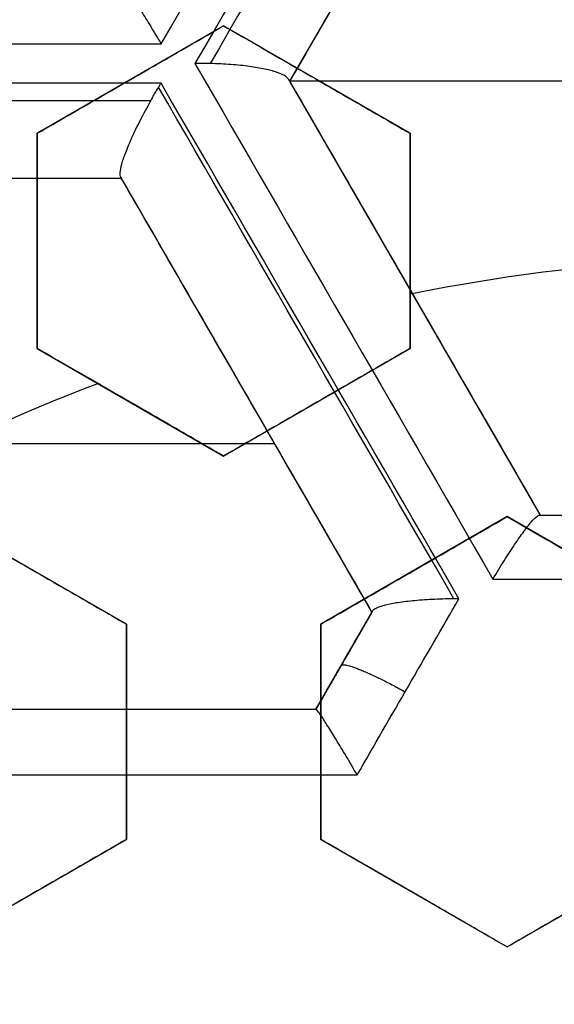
# Model space of a CAD drawing. Header units: centimetres. Extents: x -10 to 8.9, y -34.1 to -8.
# Tile 373 of 656: x -6.6493 to -6.5804, y -33.0504 to -32.9236. Entities that reach past the tile are written whole.
import ezdxf

# ---------------------------------------------------------------- set-up
doc = ezdxf.new("R2010")
doc.units = ezdxf.units.CM
doc.layers.add('Default', color=7, linetype='Continuous', true_color=0x000000)

msp = doc.modelspace()

# ---------------------------------------------------------------- linework, layer by layer
at = {"layer": 'Default'}
for p, q in [((-6.582249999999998, -32.87570680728, -1.182326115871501), (-6.614499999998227, -32.93156544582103, -1.182326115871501)), ((-6.623000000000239, -32.92440776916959, 0.24737258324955), (-6.647, -32.93826417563, 0.24737258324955)), ((-6.599000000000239, -32.93826417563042, 0.24967041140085), (-6.623000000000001, -32.92440776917, 0.24967041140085)), ((-6.63500000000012, -32.93133597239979, 0.2208840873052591), (-6.63500000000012, -32.93133597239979, 0.2740929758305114)), ((-6.611000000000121, -32.93133597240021, 0.2231336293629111), (-6.611000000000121, -32.93133597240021, 0.2763425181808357)), ((-6.485500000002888, -32.931565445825, -1.065), (-6.614499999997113, -32.931565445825, -1.065)), ((-6.6145, -32.93156544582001, -1.1900721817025), (-6.582249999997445, -32.98742408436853, -1.1900721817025)), ((-6.647, -32.93826417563, 0.25319198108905), (-6.647, -32.96597698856, 0.25319198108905)), ((-6.599, -32.96597698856, 0.25803060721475), (-6.599, -32.93826417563, 0.25803060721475)), ((-6.636150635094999, -32.94406544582, -1.182769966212), (-6.700650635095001, -32.94406544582, -1.182769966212)), ((-6.603900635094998, -32.99992408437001, -1.190218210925), (-6.636150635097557, -32.94406544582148, -1.190218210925)), ((-6.647, -32.95212058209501, 0.226604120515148), (-6.647, -32.95212058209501, 0.2798130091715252)), ((-6.599, -32.95212058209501, 0.2314310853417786), (-6.599, -32.95212058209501, 0.2846399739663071)), ((-6.598451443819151, -32.95936236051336, -1.309015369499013), (-6.598451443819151, -32.95936236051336, -1.065)), ((-6.646999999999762, -32.96597698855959, 0.26176733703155), (-6.623, -32.97983339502, 0.26176733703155)), ((-6.622999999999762, -32.97983339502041, 0.2643081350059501), (-6.598999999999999, -32.96597698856, 0.2643081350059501)), ((-6.620069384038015, -32.97191898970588, -1.309322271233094), (-6.620069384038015, -32.97191898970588, -1.065)), ((-6.634999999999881, -32.97290519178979, 0.2352211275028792), (-6.634999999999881, -32.97290519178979, 0.2884300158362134)), ((-6.610999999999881, -32.97290519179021, 0.2378391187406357), (-6.610999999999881, -32.97290519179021, 0.2910480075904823)), ((-6.616417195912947, -32.978244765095, -1.065), (-6.720384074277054, -32.978244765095, -1.065)), ((-6.635500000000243, -33.00148403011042, 0.26732128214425), (-6.659500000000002, -32.98762762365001, 0.26732128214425)), ((-6.586500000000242, -32.98762762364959, 0.2730369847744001), (-6.610500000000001, -33.00148403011, 0.2730369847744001)), ((-6.562500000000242, -33.00148403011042, 0.27456905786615), (-6.586500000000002, -32.98762762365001, 0.27456905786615)), ((-6.582250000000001, -32.98742408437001, -1.191101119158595), (-6.517749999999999, -32.98742408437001, -1.191101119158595)), ((-6.647500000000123, -32.99455582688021, 0.2407668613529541), (-6.647500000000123, -32.99455582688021, 0.2939757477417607)), ((-6.598500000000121, -32.99455582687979, 0.2465803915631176), (-6.598500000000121, -32.99455582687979, 0.2997892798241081)), ((-6.611117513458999, -33.01242408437, -1.191976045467), (-6.603900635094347, -32.99992408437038, -1.191976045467)), ((-6.6355, -33.02919684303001, 0.2760389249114), (-6.6355, -33.00148403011, 0.2760389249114)), ((-6.610500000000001, -33.00148403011, 0.2793142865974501), (-6.610500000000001, -33.02919684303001, 0.2793142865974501)), ((-6.607466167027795, -33.00609976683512, -1.31808170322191), (-6.607466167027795, -33.00609976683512, -1.065)), ((-6.72568375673, -33.01242408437, -1.1921608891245), (-6.611117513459, -33.01242408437, -1.1921608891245)), ((-6.6355, -33.01534043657, 0.2494629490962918), (-6.6355, -33.01534043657, 0.302671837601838)), ((-6.610500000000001, -33.01534043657, 0.2527261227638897), (-6.610500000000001, -33.01534043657, 0.3059350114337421)), ((-6.659499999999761, -33.04305324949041, 0.28072771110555), (-6.635500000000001, -33.02919684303, 0.28072771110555)), ((-6.610499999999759, -33.02919684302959, 0.2877418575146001), (-6.5865, -33.04305324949, 0.2877418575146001)), ((-6.58649999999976, -33.04305324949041, 0.28950257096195), (-6.562500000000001, -33.02919684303, 0.28950257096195)), ((-6.647499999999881, -33.03612504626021, 0.2542094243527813), (-6.647499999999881, -33.03612504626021, 0.3074183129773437)), ((-6.59849999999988, -33.03612504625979, 0.2612335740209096), (-6.59849999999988, -33.03612504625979, 0.3144424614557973))]:
    msp.add_line(p, q, dxfattribs=at)
for centre, radius, start, end in [((-6.550000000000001, -33.20500000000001, -0.5848749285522), 0.7584500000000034, 266.2822684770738, 72.04110918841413), ((-6.550000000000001, -33.20500000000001, -1.24), 0.6400000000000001, 0, 180), ((-6.549999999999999, -33.20500000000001, 0.2), 0.6367740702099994, 0, 180), ((-6.550000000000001, -33.20500000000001, 0.1625), 0.6231698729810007, 0, 180), ((-6.550000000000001, -33.20500000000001, 0.17875), 0.6074999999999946, 0, 180), ((-6.550000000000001, -33.20500000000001, -1.230490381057), 0.6074999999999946, 0, 180), ((-6.550000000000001, -33.20500000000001, 0.45), 0.6000000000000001, 90, 270), ((-6.550000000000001, -33.20500000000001, 0.195), 0.55, 0, 180), ((-6.550000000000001, -33.20500000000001, 0.1782088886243), 0.55, 0, 180)]:
    msp.add_arc(centre, radius, start, end, dxfattribs=at)
at = {"layer": 'Default', "extrusion": (0, 0, -1)}
for centre, radius, start, end in [((6.550000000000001, -33.20500000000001, -0.2), 0.6367740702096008, 0, 180), ((6.550000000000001, -33.20500000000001, -0.1809807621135), 0.6125, 0, 180), ((6.550000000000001, -33.20500000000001, -0.195), 0.6075000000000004, 0, 180), ((6.550000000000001, -33.20500000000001, -0.1625), 0.6075, 0, 180), ((6.550000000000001, -33.20500000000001, 1.24), 0.6075, 0, 180), ((6.550000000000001, -33.20500000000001, 1.220980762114), 0.6075, 0, 180), ((6.550000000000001, -33.20500000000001, -0.35), 0.6000000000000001, 270, 90), ((6.550000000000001, -33.20500000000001, -0.4), 0.6000000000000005, 270, 90), ((6.550000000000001, -33.20500000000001, -0.18660444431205), 0.5499999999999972, 0, 180), ((6.550000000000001, -33.20500000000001, -0.266443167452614), 0.3075783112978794, 41.17921902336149, 78.82078097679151), ((6.550000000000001, -33.20500000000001, -0.2338592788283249), 0.2509115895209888, 78.73851154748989, 84.5112412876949), ((6.550000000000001, -33.20500000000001, -0.2338592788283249), 0.2509115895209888, 63.88510852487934, 69.17506009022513)]:
    msp.add_arc(centre, radius, start, end, dxfattribs=at)
at = {"layer": 'Default', "extrusion": (0.8660254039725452, -0.4999999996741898, -1.834877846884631e-09)}
msp.add_arc((-32.0313735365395, -0.1449999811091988, 10.72071334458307), 1.181602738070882, 279.7669417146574, 283.5645646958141, dxfattribs=at)
at = {"layer": 'Default', "extrusion": (-0.8660254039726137, 0.4999999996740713, 1.836634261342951e-09)}
msp.add_arc((32.03137353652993, -0.1449999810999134, -10.72575536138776), 1.182484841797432, 256.4457472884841, 260.2404154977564, dxfattribs=at)
at = {"layer": 'Default', "extrusion": (-0.8660253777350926, 0.5000000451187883, 1.074605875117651e-08)}
msp.add_arc((32.03137296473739, -0.1449998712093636, -10.72745935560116), 1.182630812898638, 256.4947564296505, 260.1939787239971, dxfattribs=at)
at = {"layer": 'Default', "extrusion": (-0.8660254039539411, 0.499999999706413, 1.834707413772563e-09)}
msp.add_arc((32.03137353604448, -0.1449999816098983, -10.73745768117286), 1.172630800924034, 256.731716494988, 259.9540501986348, dxfattribs=at)
at = {"layer": 'Default', "extrusion": (-0.8660254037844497, 0.4999999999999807, 0)}
msp.add_arc((32.03137353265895, -0.145, -10.73745768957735), 1.17263080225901, 256.7317164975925, 259.9540501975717, dxfattribs=at)
at = {"layer": 'Default', "extrusion": (0, -1, 0)}
for centre, radius, start, end in [((-6.550000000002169, -0.1450000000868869, 32.92674666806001), 1.167293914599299, 262.2337538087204, 266.0183891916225), ((-6.550000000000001, -0.1449999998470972, 32.98742408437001), 1.171756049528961, 268.4190813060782, 271.5809186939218), ((-6.550000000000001, -0.1449999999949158, 32.99567974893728), 1.181602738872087, 268.1404245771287, 271.8595754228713), ((-6.551882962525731, -0.144947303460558, 33.01242408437), 1.175682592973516, 261.4863953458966, 267.1122279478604), ((-6.549999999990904, -0.1449999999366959, 33.02088983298), 1.185792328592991, 261.12309720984, 267.3023886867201)]:
    msp.add_arc(centre, radius, start, end, dxfattribs=at)
at = {"layer": 'Default', "extrusion": (-0.86602540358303, -0.5000000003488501, 1.966356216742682e-09)}
msp.add_arc((25.48137352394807, -0.145000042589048, 22.20351231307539), 1.197870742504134, 256.6230993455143, 260.3669739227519, dxfattribs=at)
at = {"layer": 'Default', "extrusion": (-0.8660254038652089, -0.4999999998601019, -8.443457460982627e-10)}
msp.add_arc((25.48137353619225, -0.1449999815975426, 22.19410775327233), 1.187888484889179, 256.8940291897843, 260.0843967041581, dxfattribs=at)
at = {"layer": 'Default', "extrusion": (-0.8660254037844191, -0.5000000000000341, 0)}
msp.add_arc((25.48137353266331, -0.145, 22.19410775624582), 1.187888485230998, 256.8940291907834, 259.9229943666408, dxfattribs=at)
at = {"layer": 'Default', "extrusion": (0, 1, 0)}
for centre, radius, start, end in [((6.550000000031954, -0.1450000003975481, -32.93178868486), 1.16848430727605, 273.9775480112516, 277.7582855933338), ((6.549999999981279, -0.1449999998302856, -32.94406544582), 1.158746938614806, 274.2637667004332, 277.4702672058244)]:
    msp.add_arc(centre, radius, start, end, dxfattribs=at)
at = {"layer": 'Default', "extrusion": (0.8660253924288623, 0.5000000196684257, -9.563973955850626e-08)}
msp.add_arc((-25.48137302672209, -0.145002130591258, -22.20910820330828), 1.198176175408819, 279.6457319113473, 283.3583493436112, dxfattribs=at)
at = {"layer": 'Default', "extrusion": (0.8660254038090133, 0.4999999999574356, -6.610999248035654e-11)}
msp.add_arc((-25.48137353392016, -0.1450000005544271, -22.20855432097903), 1.198160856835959, 279.630671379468, 283.3736015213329, dxfattribs=at)
at = {"layer": 'Default', "extrusion": (-3.22347266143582e-07, 0.9999999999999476, 3.312192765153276e-08)}
msp.add_arc((6.550010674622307, -0.1449986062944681, -32.93406331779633), 1.168747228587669, 274.0418733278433, 277.6914964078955, dxfattribs=at)
at = {"layer": 'Default', "extrusion": (0.8660254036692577, 0.5000000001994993, -1.397453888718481e-09)}
msp.add_arc((-25.4813735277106, -0.1450000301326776, -22.21910776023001), 1.188176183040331, 279.9131781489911, 283.0962660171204, dxfattribs=at)
at = {"layer": 'Default', "extrusion": (0.8660254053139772, -0.4999999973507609, -2.484413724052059e-08)}
msp.add_arc((-32.03137356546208, -0.1449997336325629, 10.78964637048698), 1.191759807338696, 276.3368871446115, 277.6058579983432, dxfattribs=at)
at = {"layer": 'Default', "extrusion": (0.8661391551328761, -0.4998029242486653, 2.929488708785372e-05)}
msp.add_arc((-32.04867094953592, -0.1455647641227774, 10.77352309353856), 1.183567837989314, 277.3329119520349, 278.0462745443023, dxfattribs=at)
at = {"layer": 'Default'}
for points, degree in [([(-5.802878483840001, -33.37034595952, -0.8200002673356), (-5.797609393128, -33.35006248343, -0.8200002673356), (-5.788748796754, -33.30907971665, -0.8199998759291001), (-5.780540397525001, -33.24636207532, -0.8200000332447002), (-5.777589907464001, -33.18277300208, -0.8199999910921), (-5.779858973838, -33.11864828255, -0.8200000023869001), (-5.787447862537, -33.05453951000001, -0.8199999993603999), (-5.800266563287, -32.99143194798, -0.8200000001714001), (-5.818203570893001, -32.92965347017, -0.8199999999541), (-5.841192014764, -32.86947862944, -0.8200000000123), (-5.869027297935, -32.81144395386, -0.8199999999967), (-5.901595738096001, -32.75581332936, -0.8200000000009), (-5.938499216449, -32.70322512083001, -0.8199999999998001), (-5.979707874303, -32.65370809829, -0.8200000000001), (-6.025110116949, -32.60746038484, -0.82), (-6.074537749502, -32.56462435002, -0.82), (-6.127655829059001, -32.5257214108, -0.82), (-6.183698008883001, -32.49134705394, -0.82), (-6.242318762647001, -32.46168134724, -0.82), (-6.303203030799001, -32.43688780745, -0.82), (-6.365872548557, -32.41716482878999, -0.82), (-6.429851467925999, -32.40263767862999, -0.82), (-6.495110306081, -32.39332528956, -0.82), (-6.561443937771, -32.38940486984, -0.82), (-6.628260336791, -32.39089598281, -0.82), (-6.672731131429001, -32.39550066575, -0.82), (-6.694977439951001, -32.39873070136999, -0.82)], 3), ([(-7.269642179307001, -32.81358746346, -0.82), (-7.279487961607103, -32.83327103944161, -0.8199999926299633), (-7.297511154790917, -32.87327300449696, -0.819999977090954), (-7.319640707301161, -32.93527934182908, -0.8199999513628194), (-7.336712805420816, -32.99891850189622, -0.8199999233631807), (-7.348607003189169, -33.06377393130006, -0.8199998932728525), (-7.355221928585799, -33.12938643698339, -0.8199998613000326), (-7.356527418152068, -33.19493271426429, -0.819999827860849), (-7.352600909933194, -33.2597045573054, -0.8199997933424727), (-7.343474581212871, -33.32349793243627, -0.819999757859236), (-7.329190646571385, -33.38652092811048, -0.8199997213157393), (-7.309617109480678, -33.44876686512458, -0.8199996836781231), (-7.284964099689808, -33.50924977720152, -0.8199996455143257), (-7.255558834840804, -33.56725719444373, -0.8199996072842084), (-7.221786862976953, -33.62225640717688, -0.819999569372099), (-7.183730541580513, -33.67428672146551, -0.8199995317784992), (-7.141344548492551, -33.7232884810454, -0.8199994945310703), (-7.09557043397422, -33.76828168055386, -0.8199994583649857), (-7.046466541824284, -33.80917938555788, -0.8199994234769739), (-6.994690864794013, -33.84552716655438, -0.8199993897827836), (-6.940255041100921, -33.87747145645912, -0.8199993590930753), (-6.883228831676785, -33.90493912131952, -0.8199993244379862), (-6.824213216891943, -33.9276263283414, -0.8199993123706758), (-6.76349442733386, -33.94542969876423, -0.8199992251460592), (-6.701581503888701, -33.95819754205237, -0.8199994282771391), (-6.659745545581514, -33.96331301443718, -0.819998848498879), (-6.638679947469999, -33.96504137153, -0.8199988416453)], 3), ([(-6.582250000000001, -32.87570680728, -1.065), (-6.598375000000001, -32.90363612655, -1.065), (-6.6145, -32.93156544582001, -1.065)], 2), ([(-6.636121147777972, -32.91906544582, -1.299644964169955), (-6.636075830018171, -32.91906544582, -1.300313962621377), (-6.635904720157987, -32.91920286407, -1.301677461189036), (-6.635398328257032, -32.91984715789, -1.303702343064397), (-6.63463585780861, -32.92094993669, -1.305628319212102), (-6.633623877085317, -32.92251331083, -1.307340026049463), (-6.632410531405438, -32.92447077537, -1.308688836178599), (-6.631514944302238, -32.92596405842, -1.30927353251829), (-6.631052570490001, -32.92674666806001, -1.309476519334)], 3), ([(-6.647, -32.93826417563, 0.2218795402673), (-6.644329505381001, -32.93672236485, 0.2216843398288), (-6.638991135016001, -32.93364025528, 0.2212586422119), (-6.630993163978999, -32.92902262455, 0.220516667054), (-6.625663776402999, -32.9259457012, 0.21995435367), (-6.622999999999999, -32.92440776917, 0.2196567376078)], 3), ([(-6.647, -32.93826417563, 0.2750884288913), (-6.644328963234, -32.93672205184, 0.2748931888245), (-6.638989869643, -32.93363952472, 0.2744674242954), (-6.630991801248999, -32.92902183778, 0.273725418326), (-6.625663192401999, -32.92594536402, 0.2731631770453), (-6.622999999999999, -32.92440776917, 0.2728656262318)], 3), ([(-6.622999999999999, -32.92440776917, 0.2728656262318), (-6.622999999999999, -32.92440776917, 0.2462611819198), (-6.622999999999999, -32.92440776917, 0.2196567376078)], 2), ([(-6.622999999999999, -32.92440776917, 0.2196567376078), (-6.620230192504, -32.92600691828, 0.2204738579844), (-6.614759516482, -32.92916541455, 0.2220681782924), (-6.606778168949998, -32.93377344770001, 0.2243354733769), (-6.601571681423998, -32.93677941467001, 0.2257745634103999), (-6.598999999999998, -32.93826417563, 0.2264751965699)], 3), ([(-6.622999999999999, -32.92440776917, 0.2728656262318), (-6.620226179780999, -32.92600923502, 0.2736839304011), (-6.614750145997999, -32.9291708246, 0.275279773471), (-6.606769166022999, -32.93377864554, 0.2775468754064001), (-6.601567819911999, -32.93678164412, 0.278984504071), (-6.598999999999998, -32.93826417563, 0.2796840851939)], 3), ([(-6.624727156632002, -32.92927938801, -1.3103525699), (-6.624943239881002, -32.92927436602, -1.310370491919), (-6.625377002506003, -32.92926678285, -1.310395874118), (-6.626031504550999, -32.92926285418, -1.3104022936), (-6.626467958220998, -32.92926523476, -1.310385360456), (-6.626686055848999, -32.92926767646, -1.310371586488)], 3), ([(-6.614652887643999, -32.93130063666, -1.301946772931), (-6.614743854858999, -32.93114307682, -1.302612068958), (-6.615091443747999, -32.93082850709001, -1.303938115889), (-6.616104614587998, -32.9303826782, -1.30581037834), (-6.617615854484, -32.9299769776, -1.307505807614), (-6.619609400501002, -32.92963608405, -1.308919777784), (-6.622005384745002, -32.92938874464, -1.309931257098), (-6.623798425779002, -32.92930097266, -1.310275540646), (-6.624727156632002, -32.92927938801, -1.3103525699)], 3), ([(-6.6145, -32.93156544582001, -1.299652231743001), (-6.6145, -32.93156544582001, -1.299915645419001), (-6.614511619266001, -32.93154532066, -1.300436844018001), (-6.614563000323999, -32.93145632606, -1.301203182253), (-6.614619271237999, -32.93135886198, -1.30170091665), (-6.614652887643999, -32.93130063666, -1.301946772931)], 3), ([(-6.632379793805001, -32.93406541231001, -1.310840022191), (-6.632271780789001, -32.93387248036, -1.310847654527), (-6.632053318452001, -32.93348625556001, -1.310851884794), (-6.631718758, -32.93290673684, -1.310824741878), (-6.631492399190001, -32.93252250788, -1.310784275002), (-6.631378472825, -32.93233107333, -1.310758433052)], 3), ([(-6.631378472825, -32.93233107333, -1.310758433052), (-6.631342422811, -32.9322704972, -1.310750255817), (-6.631270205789, -32.93214953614, -1.310732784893), (-6.631161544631, -32.93196869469, -1.310703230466), (-6.631088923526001, -32.93184860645, -1.310681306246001), (-6.631052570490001, -32.93178868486, -1.310669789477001)], 3), ([(-6.6145, -32.93156544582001, -1.065), (-6.598375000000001, -32.959494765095, -1.065), (-6.582250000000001, -32.98742408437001, -1.065)], 2), ([(-6.6145, -32.93156544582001, -1.299652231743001), (-6.6145, -32.93156544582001, -1.182326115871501), (-6.6145, -32.93156544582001, -1.065)], 2), ([(-6.636238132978, -32.94391389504, -1.30227259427), (-6.636310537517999, -32.9437884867, -1.302981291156), (-6.636363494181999, -32.94337971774, -1.304388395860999), (-6.636157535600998, -32.94231822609, -1.306348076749), (-6.635655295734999, -32.94080840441, -1.308102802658), (-6.634846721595, -32.93887329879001, -1.309537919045), (-6.633753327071, -32.93659768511, -1.310521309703), (-6.632859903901, -32.93492298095, -1.310806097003), (-6.632379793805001, -32.93406541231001, -1.310840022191)], 3), ([(-6.647, -32.93826417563, 0.2750884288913), (-6.647, -32.93826417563, 0.2484839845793), (-6.647, -32.93826417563, 0.2218795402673)], 2), ([(-6.647, -32.96597698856, 0.2312955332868), (-6.647, -32.96305220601, 0.2303091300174), (-6.647, -32.95709972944, 0.2282964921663), (-6.647, -32.94786598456, 0.2251591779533), (-6.647, -32.94149948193, 0.2229861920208), (-6.647, -32.93826417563, 0.2218795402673)], 3), ([(-6.647, -32.96597698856, 0.2845044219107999), (-6.647, -32.96305504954, 0.2835189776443), (-6.647, -32.95710636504, 0.2815076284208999), (-6.647, -32.94787292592, 0.2783704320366), (-6.647, -32.94150245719, 0.2761960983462), (-6.647, -32.93826417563, 0.2750884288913)], 3), ([(-6.598999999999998, -32.93826417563, 0.2264751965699), (-6.598999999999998, -32.94145189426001, 0.2276163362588), (-6.598999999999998, -32.94775497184, 0.2298713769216), (-6.598999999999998, -32.95699263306, 0.2331721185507), (-6.598999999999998, -32.96300631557, 0.2353179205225), (-6.598999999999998, -32.96597698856, 0.2363771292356)], 3), ([(-6.598999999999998, -32.93826417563, 0.2264751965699), (-6.598999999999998, -32.93826417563, 0.2530796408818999), (-6.598999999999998, -32.93826417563, 0.2796840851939)], 2), ([(-6.598999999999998, -32.93826417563, 0.2796840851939), (-6.598999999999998, -32.94144924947, 0.2808242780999), (-6.598999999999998, -32.94774880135, 0.283078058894), (-6.598999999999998, -32.95698658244, 0.2863788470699), (-6.598999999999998, -32.96300372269, 0.2885258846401), (-6.598999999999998, -32.96597698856, 0.2895860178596)], 3), ([(-6.636238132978, -32.94391389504, -1.30227259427), (-6.636218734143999, -32.94394749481, -1.302082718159), (-6.636186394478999, -32.94400350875, -1.301701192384), (-6.636157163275, -32.94405413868, -1.301122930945), (-6.636150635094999, -32.94406544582, -1.300734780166), (-6.636150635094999, -32.94406544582, -1.300539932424)], 3), ([(-6.636150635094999, -32.94406544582, -1.065), (-6.668400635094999, -32.94406544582, -1.065), (-6.700650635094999, -32.94406544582, -1.065)], 2), ([(-6.603900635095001, -32.99992408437, -1.065), (-6.620025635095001, -32.971994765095, -1.065), (-6.636150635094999, -32.94406544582, -1.065)], 2), ([(-6.636150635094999, -32.94406544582, -1.300539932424), (-6.636150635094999, -32.94406544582, -1.182769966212), (-6.636150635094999, -32.94406544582, -1.065)], 2), ([(-6.647, -32.96597698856, 0.2845044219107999), (-6.647, -32.96597698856, 0.2578999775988), (-6.647, -32.96597698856, 0.2312955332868)], 2), ([(-6.622999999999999, -32.97983339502, 0.2390302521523), (-6.625505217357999, -32.9783870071, 0.2382482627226), (-6.630623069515, -32.97543221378, 0.2366333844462), (-6.638592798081, -32.97083088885, 0.2340659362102), (-6.644158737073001, -32.96761739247, 0.2322376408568), (-6.647, -32.96597698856, 0.2312955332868)], 3), ([(-6.622999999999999, -32.97983339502, 0.2922391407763), (-6.625510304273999, -32.97838407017, 0.2914555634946), (-6.630634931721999, -32.97542536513, 0.2898385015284), (-6.638605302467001, -32.97082366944, 0.2872707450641), (-6.644164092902, -32.96761430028, 0.2854447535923), (-6.647, -32.96597698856, 0.2845044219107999)], 3), ([(-6.598999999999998, -32.96597698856, 0.2363771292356), (-6.601665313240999, -32.96751580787, 0.236730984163), (-6.606996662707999, -32.97059386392, 0.2374006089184), (-6.614992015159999, -32.97520998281, 0.238286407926), (-6.620329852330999, -32.97829178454, 0.2387962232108), (-6.622999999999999, -32.97983339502, 0.2390302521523)], 3), ([(-6.598999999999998, -32.96597698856, 0.2895860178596), (-6.601666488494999, -32.96751648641, 0.2899400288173), (-6.606999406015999, -32.97059544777, 0.2906098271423), (-6.614994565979, -32.97521145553, 0.2914955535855), (-6.620330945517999, -32.97829241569, 0.2920052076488), (-6.622999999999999, -32.97983339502, 0.2922391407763)], 3), ([(-6.598999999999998, -32.96597698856, 0.2895860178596), (-6.598999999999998, -32.96597698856, 0.2629815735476), (-6.598999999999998, -32.96597698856, 0.2363771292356)], 2), ([(-6.622999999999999, -32.97983339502, 0.2922391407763), (-6.622999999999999, -32.97983339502, 0.2656346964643), (-6.622999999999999, -32.97983339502, 0.2390302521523)], 2), ([(-6.6595, -32.98762762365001, 0.2365951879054), (-6.656634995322, -32.98928173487, 0.2376019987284), (-6.651037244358, -32.9925135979, 0.239554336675), (-6.643053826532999, -32.99712282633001, 0.242295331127), (-6.637975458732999, -33.00005482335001, 0.2440099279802), (-6.6355, -33.00148403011, 0.2448384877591)], 3), ([(-6.6595, -32.98762762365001, 0.2898040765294), (-6.656636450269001, -32.98928089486, 0.2908103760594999), (-6.651040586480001, -32.99251166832, 0.2927620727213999), (-6.643052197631, -32.99712376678, 0.2955047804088), (-6.637974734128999, -33.00005524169, 0.2972190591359), (-6.6355, -33.00148403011, 0.2980473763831)], 3), ([(-6.610499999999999, -33.00148403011, 0.2479061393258), (-6.607833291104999, -32.99994440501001, 0.2476455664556), (-6.602500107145, -32.99686528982, 0.2470782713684), (-6.594507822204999, -32.99225094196, 0.2460944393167), (-6.589170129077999, -32.98916922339, 0.2453513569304), (-6.586499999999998, -32.98762762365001, 0.244958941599)], 3), ([(-6.610499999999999, -33.00148403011, 0.3011150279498), (-6.607831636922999, -32.99994344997, 0.3008542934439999), (-6.602496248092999, -32.99686306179, 0.3002867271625), (-6.594503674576, -32.99224854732, 0.2993027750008), (-6.589168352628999, -32.98916819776, 0.2985599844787), (-6.586499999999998, -32.98762762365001, 0.298167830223)], 3), ([(-6.588343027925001, -32.99567974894, -1.325980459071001), (-6.587851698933, -32.99485154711, -1.325849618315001), (-6.586880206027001, -32.99326218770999, -1.325384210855), (-6.585513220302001, -32.99116242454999, -1.324143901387), (-6.584323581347, -32.98947358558, -1.322471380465), (-6.583379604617, -32.98827747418, -1.320528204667), (-6.582699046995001, -32.98757519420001, -1.318442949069), (-6.582421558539, -32.98742408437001, -1.317014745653), (-6.582327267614, -32.98742408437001, -1.316310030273)], 3), ([(-6.586499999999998, -32.98762762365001, 0.298167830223), (-6.586499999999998, -32.98762762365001, 0.271563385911), (-6.586499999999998, -32.98762762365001, 0.244958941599)], 2), ([(-6.586499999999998, -32.98762762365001, 0.244958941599), (-6.583740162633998, -32.9892210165, 0.2456972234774), (-6.578282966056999, -32.99237173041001, 0.2471270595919), (-6.570309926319, -32.99697496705, 0.2491246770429), (-6.565085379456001, -32.99999136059, 0.2503703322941), (-6.5625, -33.00148403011, 0.2509702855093)], 3), ([(-6.586499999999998, -32.98762762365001, 0.298167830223), (-6.583733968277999, -32.98922459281, 0.2989077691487), (-6.578268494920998, -32.99238008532, 0.3003396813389), (-6.57029614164, -32.99698292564, 0.3023369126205), (-6.565079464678, -32.99999477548, 0.3035805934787), (-6.5625, -33.00148403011, 0.3041791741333)], 3), ([(-6.582250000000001, -32.98742408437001, -1.315144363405), (-6.582250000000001, -32.98742408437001, -1.315275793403), (-6.582255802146, -32.98742408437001, -1.315537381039), (-6.582281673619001, -32.98742408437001, -1.315926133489), (-6.582310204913, -32.98742408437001, -1.316182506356), (-6.582327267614, -32.98742408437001, -1.316310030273)], 3), ([(-6.582250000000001, -32.98742408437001, -1.065), (-6.55, -32.98742408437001, -1.065), (-6.517749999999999, -32.98742408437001, -1.065)], 2), ([(-6.582250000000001, -32.98742408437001, -1.315144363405), (-6.582250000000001, -32.98742408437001, -1.1900721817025), (-6.582250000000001, -32.98742408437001, -1.065)], 2), ([(-6.593345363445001, -32.99820635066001, -1.32623710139), (-6.594317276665, -32.998218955, -1.326156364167), (-6.596200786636, -32.99828057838, -1.325786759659), (-6.598736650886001, -32.99846946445, -1.324682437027), (-6.600838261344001, -32.99873657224, -1.323134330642), (-6.60240673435, -32.99905647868, -1.321289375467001), (-6.603425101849, -32.99940745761, -1.319272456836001), (-6.603744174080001, -32.99965308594, -1.317865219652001), (-6.603814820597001, -32.9997754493, -1.317165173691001)], 3), ([(-6.592709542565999, -32.99820075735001, -1.326274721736), (-6.592780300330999, -32.99820108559, -1.32627222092), (-6.592921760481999, -32.99820193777, -1.326266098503), (-6.593133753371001, -32.99820380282, -1.326253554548), (-6.593274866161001, -32.99820543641, -1.326242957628), (-6.593345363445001, -32.99820635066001, -1.32623710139)], 3), ([(-6.603814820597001, -32.9997754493, -1.317165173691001), (-6.603833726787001, -32.99980819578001, -1.316977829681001), (-6.603865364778, -32.99986299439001, -1.316600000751), (-6.603894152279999, -32.9999128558, -1.316023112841), (-6.603900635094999, -32.99992408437, -1.315632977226), (-6.603900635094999, -32.99992408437, -1.315436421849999)], 3), ([(-6.603900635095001, -32.99992408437, -1.065), (-6.607509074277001, -33.00617408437, -1.065), (-6.611117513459, -33.01242408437, -1.065)], 2), ([(-6.603900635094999, -32.99992408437, -1.315436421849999), (-6.603900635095, -32.99992408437, -1.190218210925), (-6.603900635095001, -32.99992408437, -1.065)], 2), ([(-6.6355, -33.00148403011, 0.2980473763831), (-6.6355, -33.00148403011, 0.2714429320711), (-6.6355, -33.00148403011, 0.2448384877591)], 2), ([(-6.6355, -33.00148403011, 0.2448384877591), (-6.6355, -33.00477455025, 0.2459426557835), (-6.6355, -33.01121464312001, 0.2480956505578), (-6.6355, -33.02044403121, 0.251156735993), (-6.6355, -33.02632538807, 0.2530906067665), (-6.6355, -33.02919684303, 0.2540304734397)], 3), ([(-6.6355, -33.00148403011, 0.2980473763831), (-6.6355, -33.00476999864, 0.2991500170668), (-6.6355, -33.01120402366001, 0.3013009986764), (-6.6355, -33.0204340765, 0.3043623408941), (-6.6355, -33.02632112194, 0.3062980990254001), (-6.6355, -33.02919684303, 0.3072393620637)], 3), ([(-6.610499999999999, -33.00148403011, 0.3011150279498), (-6.610499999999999, -33.00148403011, 0.2745105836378), (-6.610499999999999, -33.00148403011, 0.2479061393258)], 2), ([(-6.610499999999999, -33.02919684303, 0.2575135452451), (-6.610499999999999, -33.02629352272, 0.2565143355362), (-6.610499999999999, -33.02036968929, 0.2544703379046), (-6.610499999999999, -33.01113527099, 0.2512688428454), (-6.610499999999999, -33.00474053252, 0.2490422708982), (-6.610499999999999, -33.00148403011, 0.2479061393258)], 3), ([(-6.610499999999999, -33.02919684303, 0.3107224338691), (-6.610499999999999, -33.02629829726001, 0.3097248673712), (-6.610499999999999, -33.0203808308, 0.307683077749), (-6.610499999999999, -33.0111469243, 0.3044817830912), (-6.610499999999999, -33.00474552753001, 0.3022529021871), (-6.610499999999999, -33.00148403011, 0.3011150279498)], 3), ([(-6.725683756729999, -33.01242408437, -1.065), (-6.6684006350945, -33.01242408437, -1.065), (-6.611117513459, -33.01242408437, -1.065)], 2), ([(-6.611117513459, -33.01242408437, -1.065), (-6.611115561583, -33.01242408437, -1.19206846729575), (-6.611113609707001, -33.01242408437, -1.3191369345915)], 2), ([(-6.611105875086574, -33.01242408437, -1.319503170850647), (-6.611107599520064, -33.01242408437, -1.319462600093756), (-6.611110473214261, -33.01242408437, -1.319381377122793), (-6.611113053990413, -33.01242408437, -1.319259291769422), (-6.61111361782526, -33.01242408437, -1.319177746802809), (-6.611113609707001, -33.01242408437, -1.3191369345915)], 3), ([(-6.605809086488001, -33.02088983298, -1.329478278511), (-6.606302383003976, -33.0200435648, -1.329333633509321), (-6.607259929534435, -33.01841692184, -1.328834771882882), (-6.608555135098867, -33.01626287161, -1.32753297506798), (-6.609627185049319, -33.01452855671, -1.325796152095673), (-6.610418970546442, -33.01330057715, -1.323795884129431), (-6.610924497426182, -33.0125795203, -1.321665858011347), (-6.611075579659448, -33.01242408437, -1.320215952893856), (-6.611105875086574, -33.01242408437, -1.319503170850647)], 3), ([(-6.6355, -33.02919684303, 0.2540304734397), (-6.638165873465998, -33.03073598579, 0.2541098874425), (-6.643498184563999, -33.03381459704, 0.2542160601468), (-6.651501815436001, -33.03843549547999, 0.2542160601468), (-6.656834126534, -33.04151410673, 0.2541098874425), (-6.6595, -33.04305324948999, 0.2540304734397)], 3), ([(-6.6355, -33.02919684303, 0.3072393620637), (-6.638165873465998, -33.03073598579, 0.3073187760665), (-6.643498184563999, -33.03381459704, 0.3074249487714), (-6.651501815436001, -33.03843549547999, 0.3074249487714), (-6.656834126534, -33.04151410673, 0.3073187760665), (-6.6595, -33.04305324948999, 0.3072393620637)], 3), ([(-6.6355, -33.02919684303, 0.2540304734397), (-6.6355, -33.02919684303, 0.2806349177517), (-6.6355, -33.02919684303, 0.3072393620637)], 2), ([(-6.610499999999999, -33.02919684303, 0.3107224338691), (-6.610499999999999, -33.02919684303, 0.2841179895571), (-6.610499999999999, -33.02919684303, 0.2575135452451)], 2), ([(-6.586499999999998, -33.04305324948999, 0.2647612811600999), (-6.588980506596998, -33.04162112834, 0.2640542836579), (-6.594065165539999, -33.03868549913, 0.2625757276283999), (-6.602011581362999, -33.03409763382, 0.2601774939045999), (-6.607623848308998, -33.03085738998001, 0.2584256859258), (-6.610499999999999, -33.02919684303, 0.2575135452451)], 3), ([(-6.586499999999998, -33.04305324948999, 0.3179701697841), (-6.588990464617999, -33.04161537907, 0.3172603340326), (-6.594088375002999, -33.03867209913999, 0.3157777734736), (-6.602036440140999, -33.03408328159, 0.3133787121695), (-6.607634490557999, -33.03085124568, 0.3116311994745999), (-6.610499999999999, -33.02919684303, 0.3107224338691)], 3), ([(-6.5625, -33.02919684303, 0.2610349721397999), (-6.565185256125, -33.03074717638, 0.2615285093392), (-6.570542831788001, -33.03384037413, 0.2624649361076), (-6.578523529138, -33.03844803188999, 0.2637079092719), (-6.583843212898, -33.04151935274, 0.2644292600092), (-6.586499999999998, -33.04305324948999, 0.2647612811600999)], 3), ([(-6.5625, -33.02919684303, 0.3142438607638), (-6.565189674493, -33.03074972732, 0.314738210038), (-6.570553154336, -33.03384633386, 0.3156755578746), (-6.578533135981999, -33.03845357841, 0.316918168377), (-6.583847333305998, -33.04152173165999, 0.3176386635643), (-6.586499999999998, -33.04305324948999, 0.3179701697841)], 3), ([(-6.586499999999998, -33.04305324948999, 0.3179701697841), (-6.586499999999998, -33.04305324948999, 0.2913657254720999), (-6.586499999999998, -33.04305324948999, 0.2647612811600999)], 2)]:
    msp.add_open_spline(points, degree=degree, dxfattribs=at)
msp.add_rational_spline([(-6.607882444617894, -33.00682078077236, -1.318183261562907), (-6.607345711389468, -33.00589113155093, -1.32700938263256), (-6.599635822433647, -33.01019742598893, -1.328041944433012)], [0.9999528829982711, 0.7308080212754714, 0.9563306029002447], degree=2, dxfattribs=at)

doc.saveas('drawing.dxf')
